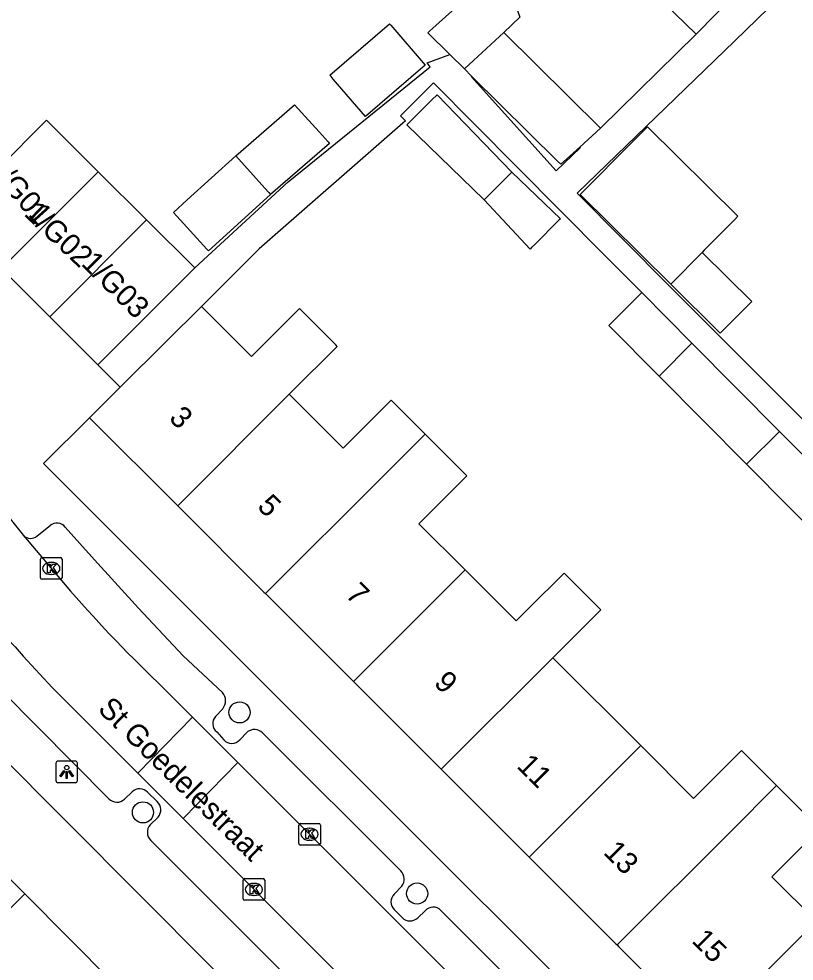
# Model space of a CAD drawing. Extents: x 162532 to 163264, y 381233 to 382042.
# Drawn here: x 162880.58 to 162916.45, y 381664.1 to 381707.72 of the extents above; entities that cross this region are included whole.
import ezdxf

# ---------------------------------------------------------------- set-up
doc = ezdxf.new("R2010")
doc.units = 0
for name, color, linetype in [('IMGEO_Boom', 7, 'Continuous'), ('IMGEO_Kolk', 7, 'Continuous'), ('IMGEO_Lichtpunt', 7, 'Continuous'), ('IMGEO_Openbare_ruimte_label', 7, 'Continuous'), ('IMGEO_Pand', 7, 'Continuous'), ('IMGEO_Pand_nummerreeks', 7, 'Continuous'), ('IMGEO_Rijbaan_lokaal_open', 7, 'Continuous'), ('IMGEO_Voetpad_open', 7, 'Continuous')]:
    doc.layers.add(name, color=color, linetype=linetype)

msp = doc.modelspace()

# ---------------------------------------------------------------- linework, layer by layer
at = {"layer": 'IMGEO_Boom'}
for centre in [(162890.791, 381675.616), (162886.32, 381670.989), (162899.006, 381667.232)]:
    msp.add_circle(centre, 0.489, dxfattribs=at)
at = {"layer": 'IMGEO_Kolk'}
for p, q in [((162881.581, 381681.852), (162881.581, 381682.704)), ((162881.656, 381682.778), (162882.508, 381682.778)), ((162882.069, 381682.558), (162882.094, 381682.558)), ((162882.582, 381682.704), (162882.582, 381681.852)), ((162882.092, 381681.998), (162882.067, 381681.998)), ((162882.508, 381681.778), (162881.656, 381681.778)), ((162893.53, 381669.551), (162893.53, 381670.403)), ((162893.605, 381670.477), (162894.457, 381670.477)), ((162894.018, 381670.257), (162894.043, 381670.257)), ((162894.531, 381670.403), (162894.531, 381669.551)), ((162894.457, 381669.477), (162893.605, 381669.477)), ((162894.041, 381669.697), (162894.016, 381669.697)), ((162890.955, 381666.995), (162890.955, 381667.847)), ((162891.03, 381667.921), (162891.882, 381667.921)), ((162891.443, 381667.701), (162891.468, 381667.701)), ((162891.956, 381667.847), (162891.956, 381666.995)), ((162891.466, 381667.141), (162891.441, 381667.141)), ((162891.882, 381666.921), (162891.03, 381666.921))]:
    msp.add_line(p, q, dxfattribs=at)
for points in [[(162881.581, 381681.852), (162881.581, 381682.704)], [(162881.656, 381682.778), (162882.508, 381682.778)], [(162881.902, 381682.478), (162882.025, 381682.478), (162882.025, 381682.327), (162882.155, 381682.478), (162882.319, 381682.478), (162882.173, 381682.327), (162882.326, 381682.078), (162882.174, 381682.078), (162882.089, 381682.242), (162882.025, 381682.175), (162882.025, 381682.078), (162881.902, 381682.078), (162881.902, 381682.478)], [(162882.582, 381682.704), (162882.582, 381681.852)], [(162882.508, 381681.778), (162881.656, 381681.778)], [(162893.53, 381669.551), (162893.53, 381670.403)], [(162893.605, 381670.477), (162894.457, 381670.477)], [(162894.531, 381670.403), (162894.531, 381669.551)], [(162893.851, 381670.177), (162893.974, 381670.177), (162893.974, 381670.026), (162894.104, 381670.177), (162894.268, 381670.177), (162894.122, 381670.026), (162894.275, 381669.777), (162894.123, 381669.777), (162894.038, 381669.941), (162893.974, 381669.874), (162893.974, 381669.777), (162893.851, 381669.777), (162893.851, 381670.177)], [(162894.457, 381669.477), (162893.605, 381669.477)], [(162890.955, 381666.995), (162890.955, 381667.847)], [(162891.03, 381667.921), (162891.882, 381667.921)], [(162891.276, 381667.621), (162891.399, 381667.621), (162891.399, 381667.47), (162891.529, 381667.621), (162891.693, 381667.621), (162891.547, 381667.47), (162891.7, 381667.221), (162891.548, 381667.221), (162891.463, 381667.385), (162891.399, 381667.318), (162891.399, 381667.221), (162891.276, 381667.221), (162891.276, 381667.621)], [(162891.956, 381667.847), (162891.956, 381666.995)], [(162891.882, 381666.921), (162891.03, 381666.921)]]:
    msp.add_lwpolyline(points, dxfattribs=at)
for centre, start, end in [((162881.658, 381682.702), 91.552, 178.448), ((162881.658, 381682.702), 91.552, 178.448), ((162882.506, 381682.702), 1.552, 88.448), ((162882.506, 381682.702), 1.552, 88.448), ((162881.658, 381681.854), 181.552, 268.448), ((162881.658, 381681.854), 181.552, 268.448), ((162882.506, 381681.854), 271.552, 358.448), ((162882.506, 381681.854), 271.552, 358.448), ((162893.607, 381670.401), 91.552, 178.448), ((162893.607, 381670.401), 91.552, 178.448), ((162894.455, 381670.401), 1.552, 88.448), ((162894.455, 381670.401), 1.552, 88.448), ((162893.607, 381669.553), 181.552, 268.448), ((162893.607, 381669.553), 181.552, 268.448), ((162894.455, 381669.553), 271.552, 358.448), ((162894.455, 381669.553), 271.552, 358.448), ((162891.032, 381667.845), 91.552, 178.448), ((162891.032, 381667.845), 91.552, 178.448), ((162891.88, 381667.845), 1.552, 88.448), ((162891.88, 381667.845), 1.552, 88.448), ((162891.032, 381666.997), 181.552, 268.448), ((162891.032, 381666.997), 181.552, 268.448), ((162891.88, 381666.997), 271.552, 358.448), ((162891.88, 381666.997), 271.552, 358.448)]:
    msp.add_arc(centre, 0.0765, start, end, dxfattribs=at)
for centre, major_axis, ratio, start_param, end_param in [((162882.068, 381682.278), (-0.387, 0.002), 0.722429, 4.712389, 7.853982), ((162882.093, 381682.278), (-0.39, 0.002), 0.717154, 1.570796, 4.712389), ((162894.017, 381669.977), (-0.387, 0.002), 0.722429, 4.712389, 7.853982), ((162894.042, 381669.977), (-0.39, 0.002), 0.717154, 1.570796, 4.712389), ((162891.442, 381667.421), (-0.387, 0.002), 0.722429, 4.712389, 7.853982), ((162891.467, 381667.421), (-0.39, 0.002), 0.717154, 1.570796, 4.712389)]:
    msp.add_ellipse(centre, major_axis=major_axis, ratio=ratio, start_param=start_param, end_param=end_param, dxfattribs=at)
at = {"layer": 'IMGEO_Lichtpunt'}
for p, q in [((162882.294, 381673.265), (162882.294, 381672.458)), ((162882.294, 381673.265), (162882.294, 381672.458)), ((162883.196, 381673.36), (162882.388, 381673.36)), ((162883.196, 381673.36), (162882.388, 381673.36)), ((162883.29, 381672.458), (162883.29, 381673.265)), ((162883.29, 381672.458), (162883.29, 381673.265)), ((162882.388, 381672.364), (162883.196, 381672.364)), ((162882.388, 381672.364), (162883.196, 381672.364))]:
    msp.add_line(p, q, dxfattribs=at)
for points in [[(162882.668, 381672.929), (162882.707, 381672.901), (162882.519, 381672.639), (162882.481, 381672.666), (162882.668, 381672.929)], [(162882.77, 381672.881), (162882.817, 381672.881), (162882.817, 381672.559), (162882.77, 381672.559), (162882.77, 381672.881)], [(162882.88, 381672.901), (162882.918, 381672.928), (162883.105, 381672.666), (162883.066, 381672.638), (162882.88, 381672.901)]]:
    msp.add_lwpolyline(points, dxfattribs=at)
msp.add_circle((162882.793, 381673.063), 0.0994, dxfattribs=at)
for centre, start, end in [((162882.388, 381673.265), 90, 180), ((162882.388, 381673.265), 90, 180), ((162883.196, 381673.265), 0, 90), ((162883.196, 381673.265), 0, 90), ((162882.388, 381672.458), 180, 270), ((162882.388, 381672.458), 180, 270), ((162883.196, 381672.458), 270, 0), ((162883.196, 381672.458), 270, 360)]:
    msp.add_arc(centre, 0.0946, start, end, dxfattribs=at)
at = {"layer": 'IMGEO_Pand'}
for points in [[(162915.618, 381710.782), (162914.896, 381713.442), (162909.615, 381710.354), (162909.96, 381708.916), (162911.914, 381707.002)], [(162911.914, 381707.002), (162915.618, 381710.782)], [(162900.518, 381706.07), (162899.503, 381707.076), (162899.602, 381707.165), (162899.875, 381707.411), (162900.033, 381707.554), (162902.664, 381709.928), (162902.836, 381710.083), (162903.06, 381709.835), (162903.252, 381709.277), (162903.655, 381708.098), (162903.761, 381707.789), (162903.014, 381707.092)], [(162897.73, 381707.49), (162897.784, 381707.427), (162899.382, 381705.575), (162896.625, 381703.196), (162895.128, 381704.931), (162895.027, 381705.049), (162894.973, 381705.111), (162897.73, 381707.49)], [(162903.014, 381707.092), (162901.621, 381705.793), (162901.197, 381705.397)], [(162903.014, 381707.092), (162907.498, 381702.65)], [(162901.197, 381705.397), (162900.518, 381706.07)], [(162901.527, 381705.07), (162901.197, 381705.397)], [(162906.533, 381701.78), (162905.918, 381701.225), (162905.651, 381700.983), (162905.502, 381701.131), (162901.527, 381705.07)], [(162902.103, 381699.342), (162898.53, 381702.813), (162898.595, 381702.877), (162899.739, 381704.012), (162899.885, 381704.157), (162899.932, 381704.204), (162903.388, 381700.626)], [(162890.615, 381701.382), (162893.339, 381703.733), (162894.478, 381702.483), (162894.894, 381702.026), (162894.959, 381701.954), (162892.22, 381699.591)], [(162877.536, 381698.393), (162877.384, 381698.545), (162881.859, 381703.023), (162882.011, 381702.871), (162884.246, 381700.642)], [(162907.498, 381702.65), (162906.533, 381701.78)], [(162910.74, 381695.433), (162906.555, 381699.58), (162909.016, 381702.071), (162909.505, 381702.566), (162909.66, 381702.723), (162913.845, 381698.576), (162913.69, 381698.419), (162912.295, 381697.007), (162912.197, 381696.908)], [(162892.22, 381699.591), (162889.355, 381696.981), (162889.281, 381697.063), (162887.736, 381698.759), (162888.371, 381699.338), (162890.615, 381701.382)], [(162890.615, 381701.382), (162891.961, 381699.88), (162892.147, 381699.673), (162892.22, 381699.591)], [(162884.246, 381700.642), (162879.774, 381696.157)], [(162884.246, 381700.642), (162886.482, 381698.414)], [(162903.388, 381700.626), (162905.633, 381698.457), (162905.586, 381698.411), (162904.451, 381697.276), (162904.301, 381697.126), (162904.236, 381697.061), (162902.103, 381699.342)], [(162902.103, 381699.342), (162903.388, 381700.626)], [(162882.007, 381693.926), (162886.482, 381698.414)], [(162886.482, 381698.414), (162888.717, 381696.185)], [(162912.197, 381696.908), (162914.49, 381694.636), (162913.032, 381693.162), (162910.74, 381695.433)], [(162910.74, 381695.433), (162912.197, 381696.908)], [(162882.007, 381693.926), (162879.774, 381696.157)], [(162888.717, 381696.185), (162884.235, 381691.7)], [(162910.201, 381691.178), (162907.874, 381693.523), (162909.159, 381694.808), (162909.397, 381695.046)], [(162909.397, 381695.046), (162911.724, 381692.701)], [(162889.027, 381694.402), (162887.397, 381692.782), (162885.269, 381690.666)], [(162893.092, 381690.338), (162893.184, 381690.43), (162895.314, 381692.558), (162895.243, 381692.629), (162893.56, 381694.312), (162891.338, 381692.092), (162889.027, 381694.402)], [(162884.235, 381691.7), (162882.007, 381693.926)], [(162911.724, 381692.701), (162910.201, 381691.178)], [(162911.724, 381692.701), (162915.772, 381688.621)], [(162914.248, 381687.098), (162910.201, 381691.178)], [(162883.851, 381689.256), (162885.269, 381690.666)], [(162893.092, 381690.338), (162888.118, 381685.368), (162887.928, 381685.179)], [(162899.378, 381688.493), (162897.805, 381690.066), (162895.583, 381687.846), (162893.189, 381690.241), (162893.092, 381690.338)], [(162883.851, 381689.256), (162887.928, 381685.179)], [(162914.248, 381687.098), (162915.772, 381688.621)], [(162915.772, 381688.621), (162919.822, 381684.538)], [(162891.993, 381681.114), (162892.181, 381681.302), (162897.248, 381686.364), (162899.378, 381688.493)], [(162899.378, 381688.493), (162899.449, 381688.422), (162901.312, 381686.559), (162899.091, 381684.339), (162901.222, 381682.207)], [(162918.299, 381683.016), (162914.248, 381687.098)], [(162887.928, 381685.179), (162887.999, 381685.108), (162891.922, 381681.185), (162891.993, 381681.114)], [(162901.222, 381682.207), (162896.245, 381677.234), (162896.059, 381677.048)], [(162905.288, 381678.143), (162905.375, 381678.23), (162907.509, 381680.362), (162905.804, 381682.067), (162904.148, 381680.413), (162903.582, 381679.848), (162901.222, 381682.207)], [(162891.993, 381681.114), (162892.064, 381681.043), (162895.988, 381677.119), (162896.059, 381677.048)], [(162900.124, 381672.983), (162900.309, 381673.167), (162905.288, 381678.143)], [(162909.353, 381674.077), (162905.385, 381678.046), (162905.288, 381678.143)], [(162896.059, 381677.048), (162896.13, 381676.977), (162900.053, 381673.054), (162900.124, 381672.983)], [(162904.189, 381668.918), (162904.372, 381669.1), (162909.353, 381674.077)], [(162909.353, 381674.077), (162911.792, 381671.638), (162914.014, 381673.858), (162915.64, 381672.232)], [(162900.124, 381672.983), (162900.195, 381672.912), (162904.118, 381668.989), (162904.189, 381668.918)], [(162908.255, 381664.852), (162908.436, 381665.033), (162913.502, 381670.096), (162915.64, 381672.232)], [(162915.64, 381672.232), (162915.711, 381672.161), (162917.64, 381670.232), (162915.418, 381668.012), (162917.484, 381665.947)], [(162873.491, 381659.806), (162871.713, 381661.587), (162873.922, 381663.812), (162871.8, 381665.947), (162873.391, 381667.608), (162876.85, 381671.218), (162880.849, 381667.213)], [(162904.189, 381668.918), (162904.26, 381668.847), (162908.184, 381664.923), (162908.255, 381664.852)], [(162873.491, 381659.806), (162875.617, 381661.946), (162880.849, 381667.213)], [(162880.849, 381667.213), (162884.919, 381663.137)], [(162917.484, 381665.947), (162912.499, 381660.966), (162912.32, 381660.787)], [(162908.255, 381664.852), (162908.326, 381664.781), (162912.249, 381660.858), (162912.32, 381660.787)]]:
    msp.add_lwpolyline(points, dxfattribs=at)
at = {"layer": 'IMGEO_Rijbaan_lokaal_open'}
for points in [[(162879.988, 381684.807), (162880.801, 381683.802)], [(162880.801, 381683.802), (162882.717, 381681.523)], [(162886.082, 381672.809), (162882.128, 381676.772)], [(162887.014, 381676.996), (162888.615, 381675.394)], [(162886.082, 381672.809), (162888.615, 381675.394)], [(162888.615, 381675.394), (162890.715, 381673.293)], [(162890.715, 381673.293), (162888.18, 381670.707)], [(162890.715, 381673.293), (162906.585, 381657.416), (162914.043, 381649.979)], [(162888.18, 381670.707), (162886.082, 381672.809)], [(162911.448, 381647.385), (162904.104, 381654.791), (162895.257, 381663.613), (162888.18, 381670.707)]]:
    msp.add_lwpolyline(points, dxfattribs=at)
for centre, radius, start, end in [((162929.777, 381722.35), 65.938, 215.85611, 223.72748), ((162930.229, 381722.319), 62.623, 220.65041, 226.3634)]:
    msp.add_arc(centre, radius, start, end, dxfattribs=at)
at = {"layer": 'IMGEO_Voetpad_open'}
for points in [[(162940.489, 381665.977), (162940.247, 381665.714), (162935.068, 381670.907), (162931.003, 381674.983), (162926.937, 381679.06), (162922.871, 381683.137), (162918.805, 381687.213), (162914.74, 381691.29), (162910.674, 381695.366), (162906.404, 381699.649), (162913.691, 381706.689), (162916.857, 381709.762)], [(162907.498, 381702.65), (162911.914, 381707.002)], [(162888.717, 381696.185), (162893.033, 381700.169), (162899.611, 381705.496), (162899.469, 381705.676), (162900.518, 381706.07)], [(162909.397, 381695.046), (162907.676, 381696.782), (162903.626, 381700.864), (162899.771, 381704.75), (162898.242, 381703.233), (162898.473, 381703), (162891.701, 381697.076), (162889.027, 381694.402)], [(162906.533, 381701.78), (162906.558, 381701.753), (162905.434, 381700.68), (162901.502, 381705.047), (162901.527, 381705.07)], [(162885.269, 381690.666), (162884.235, 381691.7)], [(162924.703, 381648.404), (162922.581, 381646.284), (162881.716, 381687.133), (162883.851, 381689.256)], [(162881.424, 381683.781), (162882.024, 381684.262)], [(162882.728, 381684.187), (162884.081, 381682.674), (162886.111, 381680.44), (162888.178, 381678.232), (162889.998, 381676.532)], [(162884.745, 381671.613), (162879.809, 381676.605)], [(162890.01, 381675.782), (162889.683, 381675.42)], [(162889.734, 381674.713), (162890.064, 381674.346)], [(162890.808, 381674.348), (162891.15, 381674.709)], [(162891.852, 381674.677), (162898.26, 381668.283)], [(162915.574, 381636.334), (162916.21, 381636.979), (162879.464, 381673.885), (162879.384, 381673.963)], [(162885.824, 381671.944), (162885.461, 381671.602)], [(162886.978, 381671.488), (162886.533, 381671.922)], [(162886.65, 381670.412), (162887.025, 381670.771)], [(162892.887, 381663.478), (162886.682, 381669.69)], [(162898.302, 381667.566), (162897.946, 381667.2)], [(162897.949, 381666.489), (162898.311, 381666.116)], [(162899.032, 381666.106), (162899.386, 381666.432)], [(162900.1, 381666.45), (162906.894, 381659.676)]]:
    msp.add_lwpolyline(points, dxfattribs=at)
for centre, radius, start, end in [((162882.342, 381683.904), 0.479, 36.2385, 131.5995), ((162881.124, 381684.134), 0.463, 225.7679, 310.3709), ((162889.584, 381676.15), 0.563, 319.1708, 42.6625), ((162890.023, 381675.089), 0.475, 135.8242, 232.4276), ((162891.482, 381674.28), 0.543, 47.0295, 127.7505), ((162890.435, 381674.681), 0.5, 222.0579, 318.2501), ((162886.168, 381671.582), 0.499, 42.9034, 133.542), ((162885.108, 381671.965), 0.506, 224.0632, 314.1765), ((162886.636, 381671.106), 0.513, 319.2978, 48.2031), ((162887.061, 381670.069), 0.536, 140.1465, 224.929), ((162897.839, 381667.899), 0.57, 324.3376, 42.3672), ((162898.295, 381666.846), 0.497, 134.625, 225.8585), ((162899.751, 381666.137), 0.469, 41.8339, 141.0544), ((162898.677, 381666.483), 0.518, 225.1083, 313.3025)]:
    msp.add_arc(centre, radius, start, end, dxfattribs=at)

# ---------------------------------------------------------------- texts
at = {"layer": 'IMGEO_Openbare_ruimte_label'}
msp.add_text('St Goedelestraat', height=1, rotation=315.4052, dxfattribs=at).set_placement((162884.186, 381675.717))
at = {"layer": 'IMGEO_Pand_nummerreeks'}
for s, rotation, p in [('1/G01', 312.1351, (162879.03, 381700.789)), ('1/G02', 316.5482, (162880.772, 381698.65)), ('1/G03', 315, (162883.421, 381696.351)), ('3', 314.9999, (162887.481, 381689.19)), ('5', 314.9999, (162891.566, 381685.105)), ('7', 315, (162895.651, 381681.02)), ('9', 314.9999, (162899.737, 381676.934)), ('11', 314.9999, (162903.576, 381673.094)), ('13', 315, (162907.582, 381669.09)), ('15', 315, (162911.667, 381665.005))]:
    msp.add_text(s, height=1, rotation=rotation, dxfattribs=at).set_placement(p)

doc.saveas('drawing.dxf')
